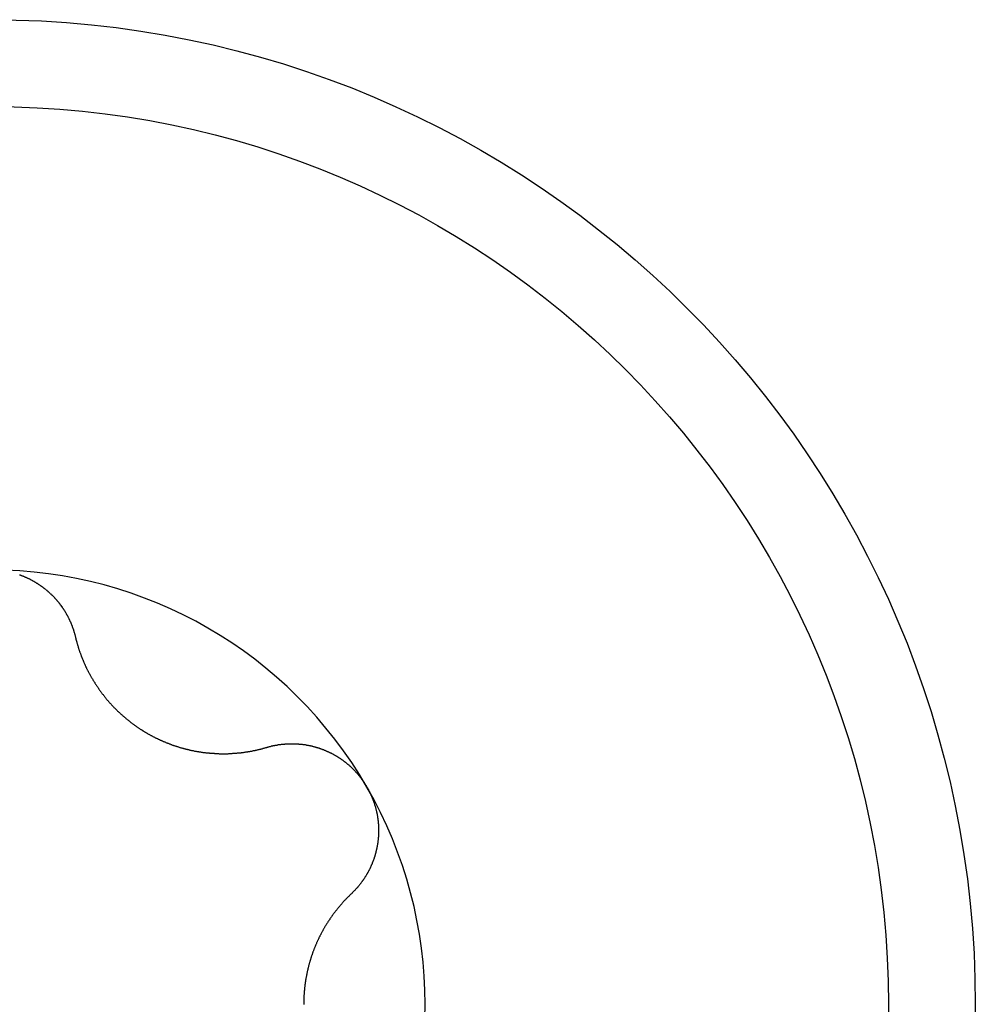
# Model space of a CAD drawing. Extents: x 1107 to 4046, y 937 to 3355.
# Tile 727 of 861: x 2092.13 to 2097.08, y 3319.32 to 3324.42. Entities that reach past the tile are written whole.
import ezdxf

# ---------------------------------------------------------------- set-up
doc = ezdxf.new("R2010")
doc.units = 0
doc.layers.add('KF_VIDA_L___C_BOTTOM', color=7, linetype='CONTINUOUS')

# ---------------------------------------------------------------- blocks, each defined once
blk = doc.blocks.new('KF_VIDA_L___C_BOTTOM')
at = {"layer": 'KF_VIDA_L___C_BOTTOM'}
for points in [[(-94.8512, 446.525, 0), (-94.8488, 446.524, 0), (-94.8465, 446.523, 0), (-94.8442, 446.522, 0), (-94.8419, 446.521, 0), (-94.8396, 446.52, 0), (-94.8373, 446.519, 0), (-94.835, 446.519, 0), (-94.8327, 446.518, 0), (-94.8304, 446.517, 0), (-94.8281, 446.516, 0), (-94.8258, 446.515, 0), (-94.8236, 446.514, 0), (-94.8213, 446.513, 0), (-94.8191, 446.512, 0), (-94.8168, 446.511, 0), (-94.8146, 446.51, 0), (-94.8123, 446.509, 0), (-94.8101, 446.508, 0), (-94.8079, 446.507, 0), (-94.8056, 446.506, 0), (-94.8034, 446.505, 0), (-94.8012, 446.504, 0), (-94.799, 446.503, 0), (-94.7968, 446.502, 0), (-94.7947, 446.5, 0), (-94.7925, 446.499, 0), (-94.7903, 446.498, 0), (-94.7882, 446.497, 0), (-94.786, 446.496, 0), (-94.7839, 446.495, 0), (-94.7817, 446.493, 0), (-94.7796, 446.492, 0), (-94.7775, 446.491, 0), (-94.7753, 446.49, 0), (-94.7732, 446.489, 0), (-94.7711, 446.487, 0), (-94.769, 446.486, 0), (-94.767, 446.485, 0), (-94.7649, 446.484, 0), (-94.7628, 446.482, 0), (-94.7608, 446.481, 0), (-94.7587, 446.48, 0), (-94.7567, 446.478, 0), (-94.7546, 446.477, 0), (-94.7526, 446.476, 0), (-94.7506, 446.474, 0), (-94.7486, 446.473, 0), (-94.7466, 446.472, 0), (-94.7446, 446.47, 0), (-94.7426, 446.469, 0), (-94.7406, 446.468, 0), (-94.7387, 446.466, 0), (-94.7367, 446.465, 0), (-94.7348, 446.463, 0), (-94.7328, 446.462, 0), (-94.7309, 446.46, 0), (-94.729, 446.459, 0), (-94.727, 446.458, 0), (-94.7251, 446.456, 0), (-94.7233, 446.455, 0), (-94.7214, 446.453, 0), (-94.7195, 446.452, 0), (-94.7176, 446.45, 0), (-94.7158, 446.449, 0), (-94.7139, 446.447, 0), (-94.7121, 446.446, 0), (-94.7103, 446.444, 0), (-94.7084, 446.443, 0), (-94.7066, 446.441, 0), (-94.7048, 446.439, 0), (-94.703, 446.438, 0), (-94.7013, 446.436, 0), (-94.6995, 446.435, 0), (-94.6977, 446.433, 0), (-94.696, 446.432, 0), (-94.6943, 446.43, 0), (-94.6925, 446.428, 0), (-94.6908, 446.427, 0), (-94.6891, 446.425, 0), (-94.6874, 446.424, 0), (-94.6857, 446.422, 0), (-94.6841, 446.42, 0), (-94.6824, 446.419, 0), (-94.6807, 446.417, 0), (-94.6791, 446.415, 0), (-94.6775, 446.414, 0), (-94.6758, 446.412, 0), (-94.6742, 446.41, 0), (-94.6726, 446.409, 0), (-94.671, 446.407, 0), (-94.6695, 446.405, 0), (-94.6679, 446.404, 0), (-94.6664, 446.402, 0), (-94.6648, 446.4, 0), (-94.6633, 446.398, 0), (-94.6618, 446.397, 0), (-94.6603, 446.395, 0), (-94.6588, 446.393, 0), (-94.6573, 446.392, 0), (-94.6558, 446.39, 0), (-94.6543, 446.388, 0), (-94.6529, 446.386, 0), (-94.6514, 446.385, 0), (-94.65, 446.383, 0), (-94.6486, 446.381, 0), (-94.6472, 446.379, 0), (-94.6458, 446.378, 0), (-94.6444, 446.376, 0), (-94.6431, 446.374, 0), (-94.6417, 446.372, 0), (-94.6404, 446.37, 0), (-94.639, 446.369, 0), (-94.6377, 446.367, 0), (-94.6364, 446.365, 0), (-94.635, 446.363, 0), (-94.6337, 446.361, 0), (-94.6324, 446.36, 0), (-94.6311, 446.358, 0), (-94.6299, 446.356, 0), (-94.6286, 446.354, 0), (-94.6273, 446.352, 0), (-94.6261, 446.35, 0), (-94.6248, 446.348, 0), (-94.6236, 446.347, 0), (-94.6224, 446.345, 0), (-94.6211, 446.343, 0), (-94.6199, 446.341, 0), (-94.6187, 446.339, 0), (-94.6175, 446.337, 0), (-94.6164, 446.335, 0), (-94.6152, 446.333, 0), (-94.614, 446.331, 0), (-94.6129, 446.329, 0), (-94.6117, 446.327, 0), (-94.6106, 446.325, 0), (-94.6095, 446.323, 0), (-94.6084, 446.321, 0), (-94.6073, 446.319, 0), (-94.6062, 446.318, 0), (-94.6051, 446.316, 0), (-94.604, 446.314, 0), (-94.6029, 446.312, 0), (-94.6019, 446.31, 0), (-94.6008, 446.308, 0), (-94.5998, 446.306, 0), (-94.5987, 446.303, 0), (-94.5977, 446.301, 0), (-94.5967, 446.299, 0), (-94.5957, 446.297, 0), (-94.5947, 446.295, 0), (-94.5938, 446.293, 0), (-94.5928, 446.291, 0), (-94.5918, 446.289, 0), (-94.5909, 446.287, 0), (-94.5899, 446.285, 0), (-94.589, 446.283, 0), (-94.5881, 446.281, 0), (-94.5872, 446.279, 0), (-94.5863, 446.277, 0), (-94.5854, 446.275, 0), (-94.5845, 446.273, 0), (-94.5837, 446.271, 0), (-94.5828, 446.268, 0), (-94.5819, 446.266, 0), (-94.5811, 446.264, 0), (-94.5803, 446.262, 0), (-94.5795, 446.26, 0), (-94.5787, 446.258, 0), (-94.5779, 446.256, 0), (-94.5771, 446.254, 0), (-94.5763, 446.251, 0), (-94.5756, 446.249, 0), (-94.5748, 446.247, 0), (-94.5741, 446.245, 0), (-94.5733, 446.243, 0), (-94.5726, 446.241, 0), (-94.5719, 446.239, 0), (-94.5712, 446.236, 0), (-94.5705, 446.234, 0), (-94.5699, 446.232, 0), (-94.5692, 446.23, 0), (-94.5686, 446.228, 0), (-94.5679, 446.226, 0), (-94.5673, 446.223, 0), (-94.5667, 446.221, 0), (-94.5661, 446.219, 0), (-94.5655, 446.217, 0), (-94.5649, 446.215, 0), (-94.5643, 446.213, 0), (-94.5638, 446.21, 0), (-94.5632, 446.208, 0), (-94.5627, 446.206, 0), (-94.5621, 446.204, 0)], [(-94.5621, 446.204, 0), (-94.5615, 446.201, 0), (-94.5609, 446.198, 0), (-94.5602, 446.196, 0), (-94.5595, 446.193, 0), (-94.5589, 446.19, 0), (-94.5582, 446.188, 0), (-94.5575, 446.185, 0), (-94.5568, 446.183, 0), (-94.5561, 446.18, 0), (-94.5553, 446.177, 0), (-94.5546, 446.175, 0), (-94.5539, 446.172, 0), (-94.5531, 446.169, 0), (-94.5523, 446.167, 0), (-94.5516, 446.164, 0), (-94.5508, 446.161, 0), (-94.55, 446.159, 0), (-94.5492, 446.156, 0), (-94.5484, 446.154, 0), (-94.5476, 446.151, 0), (-94.5468, 446.148, 0), (-94.5459, 446.146, 0), (-94.5451, 446.143, 0), (-94.5443, 446.14, 0), (-94.5434, 446.138, 0), (-94.5425, 446.135, 0), (-94.5417, 446.133, 0), (-94.5408, 446.13, 0), (-94.5399, 446.128, 0), (-94.539, 446.125, 0), (-94.5381, 446.122, 0), (-94.5372, 446.12, 0), (-94.5362, 446.117, 0), (-94.5353, 446.115, 0), (-94.5344, 446.112, 0), (-94.5334, 446.11, 0), (-94.5325, 446.107, 0), (-94.5315, 446.104, 0), (-94.5305, 446.102, 0), (-94.5295, 446.099, 0), (-94.5286, 446.097, 0), (-94.5276, 446.094, 0), (-94.5265, 446.092, 0), (-94.5255, 446.089, 0), (-94.5245, 446.087, 0), (-94.5235, 446.084, 0), (-94.5224, 446.082, 0), (-94.5214, 446.079, 0), (-94.5203, 446.077, 0), (-94.5193, 446.074, 0), (-94.5182, 446.072, 0), (-94.5171, 446.069, 0), (-94.5161, 446.067, 0), (-94.515, 446.064, 0), (-94.5139, 446.062, 0), (-94.5128, 446.06, 0), (-94.5116, 446.057, 0), (-94.5105, 446.055, 0), (-94.5094, 446.052, 0), (-94.5083, 446.05, 0), (-94.5071, 446.047, 0), (-94.506, 446.045, 0), (-94.5048, 446.043, 0), (-94.5036, 446.04, 0), (-94.5025, 446.038, 0), (-94.5013, 446.035, 0), (-94.5001, 446.033, 0), (-94.4989, 446.031, 0), (-94.4977, 446.028, 0), (-94.4965, 446.026, 0), (-94.4952, 446.023, 0), (-94.494, 446.021, 0), (-94.4927, 446.019, 0), (-94.4914, 446.016, 0), (-94.4902, 446.014, 0), (-94.4889, 446.011, 0), (-94.4876, 446.009, 0), (-94.4862, 446.007, 0), (-94.4849, 446.004, 0), (-94.4836, 446.002, 0), (-94.4822, 445.999, 0), (-94.4808, 445.997, 0), (-94.4795, 445.995, 0), (-94.4781, 445.992, 0), (-94.4767, 445.99, 0), (-94.4753, 445.987, 0), (-94.4738, 445.985, 0), (-94.4724, 445.983, 0), (-94.471, 445.98, 0), (-94.4695, 445.978, 0), (-94.468, 445.975, 0), (-94.4666, 445.973, 0), (-94.4651, 445.971, 0), (-94.4636, 445.968, 0), (-94.4621, 445.966, 0), (-94.4605, 445.963, 0), (-94.459, 445.961, 0), (-94.4574, 445.959, 0), (-94.4559, 445.956, 0), (-94.4543, 445.954, 0), (-94.4527, 445.951, 0), (-94.4512, 445.949, 0), (-94.4496, 445.947, 0), (-94.4479, 445.944, 0), (-94.4463, 445.942, 0), (-94.4447, 445.939, 0), (-94.443, 445.937, 0), (-94.4414, 445.935, 0), (-94.4397, 445.932, 0), (-94.438, 445.93, 0), (-94.4363, 445.928, 0), (-94.4346, 445.925, 0), (-94.4329, 445.923, 0), (-94.4312, 445.92, 0), (-94.4295, 445.918, 0), (-94.4277, 445.916, 0), (-94.426, 445.913, 0), (-94.4242, 445.911, 0), (-94.4225, 445.909, 0), (-94.4207, 445.906, 0), (-94.4189, 445.904, 0), (-94.4171, 445.902, 0), (-94.4153, 445.899, 0), (-94.4134, 445.897, 0), (-94.4116, 445.895, 0), (-94.4097, 445.892, 0), (-94.4079, 445.89, 0), (-94.406, 445.888, 0), (-94.4041, 445.885, 0), (-94.4022, 445.883, 0), (-94.4003, 445.881, 0), (-94.3984, 445.879, 0), (-94.3965, 445.876, 0), (-94.3946, 445.874, 0), (-94.3926, 445.872, 0), (-94.3907, 445.869, 0), (-94.3887, 445.867, 0), (-94.3868, 445.865, 0), (-94.3848, 445.863, 0), (-94.3828, 445.86, 0), (-94.3808, 445.858, 0), (-94.3788, 445.856, 0), (-94.3768, 445.854, 0), (-94.3747, 445.852, 0), (-94.3727, 445.849, 0), (-94.3706, 445.847, 0), (-94.3686, 445.845, 0), (-94.3665, 445.843, 0), (-94.3644, 445.841, 0), (-94.3623, 445.838, 0), (-94.3602, 445.836, 0), (-94.3581, 445.834, 0), (-94.356, 445.832, 0), (-94.3539, 445.83, 0), (-94.3517, 445.828, 0), (-94.3496, 445.826, 0), (-94.3474, 445.824, 0), (-94.3453, 445.821, 0), (-94.3431, 445.819, 0), (-94.3409, 445.817, 0), (-94.3387, 445.815, 0), (-94.3365, 445.813, 0), (-94.3343, 445.811, 0), (-94.3321, 445.809, 0), (-94.3299, 445.807, 0), (-94.3276, 445.805, 0), (-94.3254, 445.803, 0), (-94.3232, 445.801, 0), (-94.3209, 445.799, 0), (-94.3186, 445.797, 0), (-94.3164, 445.795, 0), (-94.3141, 445.793, 0), (-94.3118, 445.791, 0), (-94.3095, 445.789, 0), (-94.3072, 445.787, 0), (-94.3049, 445.785, 0), (-94.3026, 445.783, 0), (-94.3003, 445.781, 0), (-94.298, 445.779, 0), (-94.2956, 445.777, 0), (-94.2933, 445.775, 0), (-94.291, 445.773, 0), (-94.2886, 445.771, 0), (-94.2863, 445.77, 0), (-94.2839, 445.768, 0), (-94.2815, 445.766, 0), (-94.2792, 445.764, 0), (-94.2768, 445.762, 0), (-94.2744, 445.76, 0), (-94.272, 445.758, 0), (-94.2696, 445.757, 0), (-94.2672, 445.755, 0), (-94.2648, 445.753, 0), (-94.2624, 445.751, 0), (-94.26, 445.749, 0), (-94.2576, 445.748, 0), (-94.2552, 445.746, 0), (-94.2527, 445.744, 0), (-94.2503, 445.743, 0), (-94.2479, 445.741, 0), (-94.2454, 445.739, 0), (-94.243, 445.737, 0), (-94.2405, 445.736, 0), (-94.2381, 445.734, 0), (-94.2356, 445.732, 0), (-94.2332, 445.731, 0), (-94.2307, 445.729, 0), (-94.2282, 445.727, 0), (-94.2258, 445.726, 0), (-94.2233, 445.724, 0), (-94.2208, 445.723, 0), (-94.2183, 445.721, 0), (-94.2159, 445.719, 0), (-94.2134, 445.718, 0), (-94.2109, 445.716, 0), (-94.2084, 445.715, 0), (-94.2059, 445.713, 0), (-94.2034, 445.712, 0), (-94.2009, 445.71, 0), (-94.1984, 445.709, 0), (-94.1959, 445.707, 0), (-94.1934, 445.706, 0), (-94.1909, 445.704, 0), (-94.1884, 445.703, 0), (-94.1859, 445.701, 0), (-94.1834, 445.7, 0), (-94.1808, 445.699, 0), (-94.1783, 445.697, 0), (-94.1757, 445.696, 0), (-94.1732, 445.694, 0), (-94.1706, 445.693, 0), (-94.168, 445.692, 0), (-94.1654, 445.69, 0), (-94.1628, 445.689, 0), (-94.1602, 445.687, 0), (-94.1576, 445.686, 0), (-94.155, 445.685, 0), (-94.1523, 445.683, 0), (-94.1497, 445.682, 0), (-94.1471, 445.681, 0), (-94.1444, 445.679, 0), (-94.1417, 445.678, 0), (-94.1391, 445.677, 0), (-94.1364, 445.676, 0), (-94.1337, 445.674, 0), (-94.131, 445.673, 0), (-94.1283, 445.672, 0), (-94.1256, 445.671, 0), (-94.1229, 445.669, 0), (-94.1202, 445.668, 0), (-94.1174, 445.667, 0), (-94.1147, 445.666, 0), (-94.112, 445.664, 0), (-94.1092, 445.663, 0), (-94.1065, 445.662, 0), (-94.1037, 445.661, 0), (-94.1009, 445.66, 0), (-94.0982, 445.659, 0), (-94.0954, 445.657, 0), (-94.0926, 445.656, 0), (-94.0898, 445.655, 0), (-94.087, 445.654, 0), (-94.0842, 445.653, 0), (-94.0814, 445.652, 0), (-94.0786, 445.651, 0), (-94.0758, 445.65, 0), (-94.0729, 445.649, 0), (-94.0701, 445.647, 0), (-94.0673, 445.646, 0), (-94.0644, 445.645, 0), (-94.0616, 445.644, 0), (-94.0588, 445.643, 0), (-94.0559, 445.642, 0), (-94.0531, 445.641, 0), (-94.0502, 445.64, 0), (-94.0473, 445.639, 0), (-94.0445, 445.638, 0), (-94.0416, 445.637, 0), (-94.0387, 445.637, 0), (-94.0358, 445.636, 0), (-94.033, 445.635, 0), (-94.0301, 445.634, 0), (-94.0272, 445.633, 0), (-94.0243, 445.632, 0), (-94.0214, 445.631, 0), (-94.0185, 445.63, 0), (-94.0156, 445.629, 0), (-94.0127, 445.629, 0), (-94.0098, 445.628, 0), (-94.0069, 445.627, 0), (-94.004, 445.626, 0), (-94.0011, 445.625, 0), (-93.9982, 445.625, 0), (-93.9952, 445.624, 0), (-93.9923, 445.623, 0), (-93.9894, 445.622, 0), (-93.9865, 445.621, 0), (-93.9836, 445.621, 0), (-93.9806, 445.62, 0), (-93.9777, 445.619, 0), (-93.9748, 445.619, 0), (-93.9718, 445.618, 0), (-93.9689, 445.617, 0), (-93.966, 445.617, 0), (-93.9631, 445.616, 0), (-93.9601, 445.615, 0), (-93.9572, 445.615, 0), (-93.9543, 445.614, 0), (-93.9513, 445.614, 0), (-93.9484, 445.613, 0), (-93.9454, 445.612, 0), (-93.9425, 445.612, 0), (-93.9396, 445.611, 0), (-93.9366, 445.611, 0), (-93.9337, 445.61, 0), (-93.9308, 445.61, 0), (-93.9278, 445.609, 0), (-93.9249, 445.609, 0), (-93.922, 445.608, 0), (-93.919, 445.608, 0), (-93.9161, 445.607, 0), (-93.9132, 445.607, 0), (-93.9103, 445.606, 0), (-93.9073, 445.606, 0), (-93.9044, 445.606, 0), (-93.9015, 445.605, 0), (-93.8986, 445.605, 0), (-93.8956, 445.604, 0), (-93.8927, 445.604, 0), (-93.8898, 445.604, 0), (-93.8869, 445.603, 0), (-93.884, 445.603, 0), (-93.8811, 445.603, 0), (-93.8782, 445.602, 0), (-93.8753, 445.602, 0), (-93.8724, 445.602, 0), (-93.8695, 445.602, 0), (-93.8666, 445.601, 0), (-93.8637, 445.601, 0), (-93.8608, 445.601, 0), (-93.8579, 445.601, 0), (-93.855, 445.6, 0), (-93.8521, 445.6, 0), (-93.8493, 445.6, 0), (-93.8464, 445.6, 0), (-93.8435, 445.6, 0), (-93.8406, 445.599, 0), (-93.8378, 445.599, 0), (-93.8349, 445.599, 0), (-93.8321, 445.599, 0), (-93.8292, 445.599, 0), (-93.8264, 445.599, 0), (-93.8235, 445.599, 0), (-93.8207, 445.599, 0), (-93.8179, 445.598, 0), (-93.8151, 445.598, 0), (-93.8122, 445.598, 0), (-93.8094, 445.598, 0), (-93.8066, 445.598, 0), (-93.8038, 445.598, 0), (-93.801, 445.598, 0), (-93.7982, 445.598, 0), (-93.7954, 445.598, 0), (-93.7927, 445.598, 0), (-93.7899, 445.598, 0), (-93.7871, 445.598, 0), (-93.7844, 445.598, 0), (-93.7816, 445.598, 0), (-93.7788, 445.598, 0), (-93.7761, 445.598, 0), (-93.7734, 445.598, 0), (-93.7706, 445.598, 0), (-93.7679, 445.599, 0), (-93.7652, 445.599, 0), (-93.7625, 445.599, 0), (-93.7598, 445.599, 0), (-93.7571, 445.599, 0), (-93.7544, 445.599, 0), (-93.7517, 445.599, 0), (-93.7491, 445.599, 0), (-93.7464, 445.6, 0), (-93.7438, 445.6, 0), (-93.7411, 445.6, 0), (-93.7384, 445.6, 0), (-93.7358, 445.6, 0), (-93.7331, 445.601, 0), (-93.7304, 445.601, 0), (-93.7278, 445.601, 0), (-93.7251, 445.601, 0), (-93.7224, 445.602, 0), (-93.7198, 445.602, 0), (-93.7171, 445.602, 0), (-93.7144, 445.602, 0), (-93.7117, 445.603, 0), (-93.7091, 445.603, 0), (-93.7064, 445.603, 0), (-93.7037, 445.603, 0), (-93.701, 445.604, 0), (-93.6984, 445.604, 0), (-93.6957, 445.604, 0), (-93.693, 445.605, 0), (-93.6903, 445.605, 0), (-93.6876, 445.606, 0), (-93.6849, 445.606, 0), (-93.6823, 445.606, 0), (-93.6796, 445.607, 0), (-93.6769, 445.607, 0), (-93.6742, 445.608, 0), (-93.6715, 445.608, 0), (-93.6688, 445.608, 0), (-93.6662, 445.609, 0), (-93.6635, 445.609, 0), (-93.6608, 445.61, 0), (-93.6581, 445.61, 0), (-93.6554, 445.611, 0), (-93.6527, 445.611, 0), (-93.6501, 445.612, 0), (-93.6474, 445.612, 0), (-93.6447, 445.613, 0), (-93.642, 445.613, 0), (-93.6393, 445.614, 0), (-93.6367, 445.614, 0), (-93.634, 445.615, 0), (-93.6313, 445.615, 0), (-93.6286, 445.616, 0), (-93.6259, 445.617, 0), (-93.6233, 445.617, 0), (-93.6206, 445.618, 0), (-93.6179, 445.618, 0), (-93.6153, 445.619, 0), (-93.6126, 445.62, 0), (-93.6099, 445.62, 0), (-93.6073, 445.621, 0), (-93.6046, 445.622, 0), (-93.6019, 445.622, 0), (-93.5993, 445.623, 0), (-93.5966, 445.624, 0), (-93.594, 445.624, 0), (-93.5913, 445.625, 0), (-93.5887, 445.626, 0), (-93.586, 445.627, 0), (-93.5834, 445.627, 0), (-93.5807, 445.628, 0), (-93.5781, 445.629, 0), (-93.5754, 445.63, 0), (-93.5728, 445.63, 0), (-93.5702, 445.631, 0)], [(-93.5702, 445.631, 0), (-93.568, 445.632, 0), (-93.5658, 445.632, 0), (-93.5637, 445.633, 0), (-93.5615, 445.634, 0), (-93.5593, 445.634, 0), (-93.5571, 445.635, 0), (-93.5549, 445.635, 0), (-93.5528, 445.636, 0), (-93.5506, 445.636, 0), (-93.5484, 445.637, 0), (-93.5462, 445.638, 0), (-93.544, 445.638, 0), (-93.5418, 445.639, 0), (-93.5396, 445.639, 0), (-93.5373, 445.64, 0), (-93.5351, 445.64, 0), (-93.5329, 445.641, 0), (-93.5307, 445.641, 0), (-93.5285, 445.641, 0), (-93.5263, 445.642, 0), (-93.524, 445.642, 0), (-93.5218, 445.643, 0), (-93.5196, 445.643, 0), (-93.5173, 445.643, 0), (-93.5151, 445.644, 0), (-93.5129, 445.644, 0), (-93.5106, 445.645, 0), (-93.5084, 445.645, 0), (-93.5061, 445.645, 0), (-93.5039, 445.646, 0), (-93.5017, 445.646, 0), (-93.4994, 445.646, 0), (-93.4972, 445.646, 0), (-93.4949, 445.647, 0), (-93.4927, 445.647, 0), (-93.4904, 445.647, 0), (-93.4881, 445.647, 0), (-93.4859, 445.648, 0), (-93.4836, 445.648, 0), (-93.4814, 445.648, 0), (-93.4791, 445.648, 0), (-93.4769, 445.648, 0), (-93.4746, 445.649, 0), (-93.4723, 445.649, 0), (-93.4701, 445.649, 0), (-93.4678, 445.649, 0), (-93.4656, 445.649, 0), (-93.4633, 445.649, 0), (-93.461, 445.649, 0), (-93.4588, 445.65, 0), (-93.4565, 445.65, 0), (-93.4542, 445.65, 0), (-93.452, 445.65, 0), (-93.4497, 445.65, 0), (-93.4475, 445.65, 0), (-93.4452, 445.65, 0), (-93.4429, 445.65, 0), (-93.4407, 445.65, 0), (-93.4384, 445.65, 0), (-93.4361, 445.65, 0), (-93.4339, 445.65, 0), (-93.4316, 445.65, 0), (-93.4294, 445.65, 0), (-93.4271, 445.65, 0), (-93.4249, 445.65, 0), (-93.4226, 445.65, 0), (-93.4203, 445.649, 0), (-93.4181, 445.649, 0), (-93.4158, 445.649, 0), (-93.4136, 445.649, 0), (-93.4113, 445.649, 0), (-93.4091, 445.649, 0), (-93.4069, 445.649, 0), (-93.4046, 445.648, 0), (-93.4024, 445.648, 0), (-93.4001, 445.648, 0), (-93.3979, 445.648, 0), (-93.3957, 445.648, 0), (-93.3934, 445.647, 0), (-93.3912, 445.647, 0), (-93.389, 445.647, 0), (-93.3867, 445.647, 0), (-93.3845, 445.646, 0), (-93.3823, 445.646, 0), (-93.3801, 445.646, 0), (-93.3779, 445.646, 0), (-93.3756, 445.645, 0), (-93.3734, 445.645, 0), (-93.3712, 445.645, 0), (-93.369, 445.644, 0), (-93.3667, 445.644, 0), (-93.3645, 445.643, 0), (-93.3623, 445.643, 0), (-93.36, 445.643, 0), (-93.3578, 445.642, 0), (-93.3555, 445.642, 0), (-93.3533, 445.641, 0), (-93.351, 445.641, 0), (-93.3488, 445.64, 0), (-93.3465, 445.64, 0), (-93.3443, 445.639, 0), (-93.3421, 445.639, 0), (-93.3398, 445.638, 0), (-93.3375, 445.638, 0), (-93.3353, 445.637, 0), (-93.333, 445.637, 0), (-93.3308, 445.636, 0), (-93.3285, 445.636, 0), (-93.3263, 445.635, 0), (-93.324, 445.634, 0), (-93.3218, 445.634, 0), (-93.3195, 445.633, 0), (-93.3173, 445.632, 0), (-93.315, 445.632, 0), (-93.3128, 445.631, 0), (-93.3105, 445.63, 0), (-93.3083, 445.63, 0), (-93.306, 445.629, 0), (-93.3038, 445.628, 0), (-93.3015, 445.628, 0), (-93.2993, 445.627, 0), (-93.297, 445.626, 0), (-93.2948, 445.625, 0), (-93.2925, 445.625, 0), (-93.2903, 445.624, 0), (-93.288, 445.623, 0), (-93.2858, 445.622, 0), (-93.2836, 445.621, 0), (-93.2813, 445.62, 0), (-93.2791, 445.62, 0), (-93.2769, 445.619, 0), (-93.2746, 445.618, 0), (-93.2724, 445.617, 0), (-93.2702, 445.616, 0), (-93.268, 445.615, 0), (-93.2658, 445.614, 0), (-93.2635, 445.613, 0), (-93.2613, 445.612, 0), (-93.2591, 445.611, 0), (-93.2569, 445.61, 0), (-93.2547, 445.609, 0), (-93.2525, 445.608, 0), (-93.2503, 445.607, 0), (-93.2481, 445.606, 0), (-93.246, 445.605, 0), (-93.2438, 445.604, 0), (-93.2416, 445.603, 0), (-93.2394, 445.602, 0), (-93.2373, 445.601, 0), (-93.2351, 445.6, 0), (-93.2329, 445.599, 0), (-93.2308, 445.598, 0), (-93.2286, 445.597, 0), (-93.2265, 445.595, 0), (-93.2243, 445.594, 0), (-93.2222, 445.593, 0), (-93.2201, 445.592, 0), (-93.218, 445.591, 0), (-93.2158, 445.589, 0), (-93.2137, 445.588, 0), (-93.2116, 445.587, 0), (-93.2095, 445.586, 0), (-93.2074, 445.585, 0), (-93.2053, 445.583, 0), (-93.2033, 445.582, 0), (-93.2012, 445.581, 0), (-93.1991, 445.579, 0), (-93.1971, 445.578, 0), (-93.195, 445.577, 0), (-93.1929, 445.575, 0), (-93.1909, 445.574, 0), (-93.1889, 445.573, 0), (-93.1868, 445.571, 0), (-93.1848, 445.57, 0), (-93.1828, 445.568, 0), (-93.1808, 445.567, 0), (-93.1788, 445.566, 0), (-93.1768, 445.564, 0), (-93.1748, 445.563, 0), (-93.1729, 445.561, 0), (-93.1709, 445.56, 0), (-93.1689, 445.558, 0), (-93.167, 445.557, 0), (-93.165, 445.555, 0), (-93.1631, 445.554, 0), (-93.1612, 445.552, 0), (-93.1592, 445.551, 0), (-93.1573, 445.549, 0), (-93.1554, 445.548, 0), (-93.1535, 445.546, 0), (-93.1516, 445.544, 0), (-93.1498, 445.543, 0), (-93.1479, 445.541, 0), (-93.146, 445.54, 0), (-93.1442, 445.538, 0), (-93.1423, 445.536, 0), (-93.1405, 445.535, 0), (-93.1387, 445.533, 0), (-93.1369, 445.531, 0), (-93.1351, 445.53, 0), (-93.1333, 445.528, 0), (-93.1315, 445.526, 0), (-93.1297, 445.525, 0), (-93.1279, 445.523, 0), (-93.1261, 445.521, 0), (-93.1244, 445.519, 0), (-93.1226, 445.518, 0), (-93.1209, 445.516, 0), (-93.1192, 445.514, 0), (-93.1175, 445.512, 0), (-93.1158, 445.511, 0), (-93.1141, 445.509, 0), (-93.1124, 445.507, 0), (-93.1107, 445.505, 0), (-93.109, 445.503, 0), (-93.1074, 445.502, 0), (-93.1057, 445.5, 0), (-93.1041, 445.498, 0), (-93.1025, 445.496, 0), (-93.1009, 445.494, 0), (-93.0993, 445.492, 0), (-93.0977, 445.49, 0), (-93.0961, 445.489, 0), (-93.0945, 445.487, 0), (-93.093, 445.485, 0), (-93.0914, 445.483, 0), (-93.0899, 445.481, 0), (-93.0883, 445.479, 0), (-93.0868, 445.477, 0), (-93.0853, 445.475, 0), (-93.0838, 445.473, 0), (-93.0823, 445.471, 0), (-93.0809, 445.469, 0), (-93.0794, 445.467, 0), (-93.0779, 445.466, 0), (-93.0765, 445.464, 0), (-93.0751, 445.462, 0), (-93.0737, 445.46, 0), (-93.0723, 445.458, 0), (-93.0709, 445.456, 0), (-93.0695, 445.454, 0), (-93.0681, 445.452, 0), (-93.0668, 445.45, 0), (-93.0654, 445.448, 0), (-93.0641, 445.446, 0), (-93.0628, 445.444, 0), (-93.0615, 445.441, 0), (-93.0602, 445.439, 0), (-93.0589, 445.437, 0), (-93.0576, 445.435, 0), (-93.0563, 445.433, 0), (-93.0551, 445.431, 0), (-93.0539, 445.429, 0), (-93.0527, 445.427, 0), (-93.0514, 445.425, 0)], [(-93.0514, 445.425, 0), (-93.0502, 445.423, 0), (-93.0491, 445.421, 0), (-93.0479, 445.419, 0), (-93.0467, 445.417, 0), (-93.0456, 445.414, 0), (-93.0444, 445.412, 0), (-93.0433, 445.41, 0), (-93.0422, 445.408, 0), (-93.0411, 445.406, 0), (-93.04, 445.404, 0), (-93.0389, 445.402, 0), (-93.0378, 445.399, 0), (-93.0367, 445.397, 0), (-93.0357, 445.395, 0), (-93.0346, 445.393, 0), (-93.0336, 445.391, 0), (-93.0326, 445.388, 0), (-93.0316, 445.386, 0), (-93.0306, 445.384, 0), (-93.0296, 445.382, 0), (-93.0286, 445.38, 0), (-93.0277, 445.377, 0), (-93.0267, 445.375, 0), (-93.0258, 445.373, 0), (-93.0248, 445.371, 0), (-93.0239, 445.368, 0), (-93.023, 445.366, 0), (-93.0221, 445.364, 0), (-93.0213, 445.361, 0), (-93.0204, 445.359, 0), (-93.0195, 445.357, 0), (-93.0187, 445.355, 0), (-93.0178, 445.352, 0), (-93.017, 445.35, 0), (-93.0162, 445.348, 0), (-93.0154, 445.345, 0), (-93.0146, 445.343, 0), (-93.0139, 445.341, 0), (-93.0131, 445.338, 0), (-93.0123, 445.336, 0), (-93.0116, 445.334, 0), (-93.0109, 445.331, 0), (-93.0102, 445.329, 0), (-93.0095, 445.326, 0), (-93.0088, 445.324, 0), (-93.0081, 445.322, 0), (-93.0075, 445.319, 0), (-93.0068, 445.317, 0), (-93.0062, 445.315, 0), (-93.0055, 445.312, 0), (-93.0049, 445.31, 0), (-93.0043, 445.307, 0), (-93.0037, 445.305, 0), (-93.0032, 445.303, 0), (-93.0026, 445.3, 0), (-93.0021, 445.298, 0), (-93.0015, 445.295, 0), (-93.001, 445.293, 0), (-93.0005, 445.291, 0), (-93, 445.288, 0), (-92.9995, 445.286, 0), (-92.9991, 445.283, 0), (-92.9986, 445.281, 0), (-92.9982, 445.279, 0), (-92.9977, 445.276, 0), (-92.9973, 445.274, 0), (-92.9969, 445.271, 0), (-92.9965, 445.269, 0), (-92.9961, 445.266, 0), (-92.9958, 445.264, 0), (-92.9954, 445.261, 0), (-92.9951, 445.259, 0), (-92.9948, 445.257, 0), (-92.9945, 445.254, 0), (-92.9942, 445.252, 0), (-92.9939, 445.249, 0), (-92.9936, 445.247, 0), (-92.9934, 445.244, 0), (-92.9931, 445.242, 0), (-92.9929, 445.24, 0), (-92.9927, 445.237, 0), (-92.9925, 445.235, 0), (-92.9923, 445.232, 0), (-92.9921, 445.23, 0), (-92.992, 445.227, 0), (-92.9918, 445.225, 0), (-92.9917, 445.222, 0), (-92.9916, 445.22, 0), (-92.9915, 445.217, 0), (-92.9914, 445.215, 0), (-92.9913, 445.213, 0), (-92.9913, 445.21, 0), (-92.9912, 445.208, 0), (-92.9912, 445.205, 0), (-92.9912, 445.203, 0), (-92.9912, 445.2, 0), (-92.9912, 445.198, 0), (-92.9912, 445.196, 0), (-92.9913, 445.193, 0), (-92.9913, 445.191, 0), (-92.9914, 445.188, 0), (-92.9914, 445.186, 0), (-92.9915, 445.183, 0), (-92.9916, 445.181, 0), (-92.9918, 445.178, 0), (-92.9919, 445.176, 0), (-92.992, 445.174, 0), (-92.9922, 445.171, 0), (-92.9923, 445.169, 0), (-92.9925, 445.166, 0), (-92.9927, 445.164, 0), (-92.9929, 445.162, 0), (-92.9931, 445.159, 0), (-92.9934, 445.157, 0), (-92.9936, 445.154, 0), (-92.9939, 445.152, 0), (-92.9941, 445.15, 0), (-92.9944, 445.147, 0), (-92.9947, 445.145, 0), (-92.995, 445.142, 0), (-92.9953, 445.14, 0), (-92.9957, 445.138, 0), (-92.996, 445.135, 0), (-92.9964, 445.133, 0), (-92.9967, 445.131, 0), (-92.9971, 445.128, 0), (-92.9975, 445.126, 0), (-92.9979, 445.123, 0), (-92.9983, 445.121, 0), (-92.9987, 445.119, 0), (-92.9992, 445.116, 0), (-92.9996, 445.114, 0), (-93.0001, 445.112, 0), (-93.0005, 445.109, 0), (-93.001, 445.107, 0), (-93.0015, 445.105, 0), (-93.002, 445.103, 0), (-93.0025, 445.1, 0), (-93.003, 445.098, 0), (-93.0036, 445.096, 0), (-93.0041, 445.093, 0), (-93.0047, 445.091, 0), (-93.0052, 445.089, 0), (-93.0058, 445.087, 0), (-93.0064, 445.084, 0), (-93.007, 445.082, 0), (-93.0076, 445.08, 0), (-93.0083, 445.078, 0), (-93.0089, 445.075, 0), (-93.0095, 445.073, 0), (-93.0102, 445.071, 0), (-93.0108, 445.069, 0), (-93.0115, 445.066, 0), (-93.0122, 445.064, 0), (-93.0129, 445.062, 0), (-93.0136, 445.06, 0), (-93.0143, 445.058, 0), (-93.015, 445.055, 0), (-93.0158, 445.053, 0), (-93.0165, 445.051, 0), (-93.0173, 445.049, 0), (-93.018, 445.047, 0), (-93.0188, 445.045, 0), (-93.0196, 445.043, 0), (-93.0204, 445.04, 0), (-93.0212, 445.038, 0), (-93.022, 445.036, 0), (-93.0228, 445.034, 0), (-93.0237, 445.032, 0), (-93.0245, 445.03, 0), (-93.0254, 445.028, 0), (-93.0262, 445.026, 0), (-93.0271, 445.024, 0), (-93.028, 445.022, 0), (-93.0289, 445.02, 0), (-93.0298, 445.018, 0), (-93.0307, 445.016, 0), (-93.0316, 445.014, 0), (-93.0326, 445.011, 0), (-93.0335, 445.009, 0), (-93.0345, 445.007, 0), (-93.0354, 445.005, 0), (-93.0364, 445.003, 0), (-93.0374, 445.001, 0), (-93.0384, 444.999, 0), (-93.0394, 444.997, 0), (-93.0405, 444.995, 0), (-93.0415, 444.993, 0), (-93.0425, 444.991, 0), (-93.0436, 444.989, 0), (-93.0447, 444.987, 0), (-93.0457, 444.985, 0), (-93.0468, 444.983, 0), (-93.0479, 444.981, 0), (-93.049, 444.979, 0), (-93.0501, 444.977, 0), (-93.0513, 444.975, 0), (-93.0524, 444.974, 0), (-93.0535, 444.972, 0), (-93.0547, 444.97, 0), (-93.0559, 444.968, 0), (-93.057, 444.966, 0), (-93.0582, 444.964, 0), (-93.0594, 444.962, 0), (-93.0606, 444.96, 0), (-93.0618, 444.958, 0), (-93.0631, 444.956, 0), (-93.0643, 444.954, 0), (-93.0655, 444.952, 0), (-93.0668, 444.95, 0), (-93.0681, 444.949, 0), (-93.0693, 444.947, 0), (-93.0706, 444.945, 0), (-93.0719, 444.943, 0), (-93.0732, 444.941, 0), (-93.0745, 444.939, 0), (-93.0758, 444.937, 0), (-93.0772, 444.936, 0), (-93.0785, 444.934, 0), (-93.0798, 444.932, 0), (-93.0812, 444.93, 0), (-93.0826, 444.928, 0), (-93.0839, 444.926, 0), (-93.0853, 444.925, 0), (-93.0867, 444.923, 0), (-93.0881, 444.921, 0), (-93.0895, 444.919, 0), (-93.0909, 444.918, 0), (-93.0923, 444.916, 0), (-93.0938, 444.914, 0), (-93.0952, 444.912, 0), (-93.0967, 444.911, 0), (-93.0981, 444.909, 0), (-93.0996, 444.907, 0), (-93.1011, 444.905, 0), (-93.1026, 444.904, 0), (-93.1041, 444.902, 0), (-93.1056, 444.9, 0), (-93.1071, 444.899, 0), (-93.1086, 444.897, 0), (-93.1101, 444.895, 0), (-93.1116, 444.894, 0), (-93.1132, 444.892, 0), (-93.1147, 444.89, 0), (-93.1163, 444.889, 0), (-93.1179, 444.887, 0), (-93.1194, 444.885, 0), (-93.121, 444.884, 0), (-93.1226, 444.882, 0), (-93.1242, 444.881, 0), (-93.1258, 444.879, 0), (-93.1274, 444.877, 0), (-93.129, 444.876, 0), (-93.1307, 444.874, 0), (-93.1323, 444.873, 0)], [(-93.1323, 444.873, 0), (-93.1343, 444.871, 0), (-93.1363, 444.869, 0), (-93.1383, 444.867, 0), (-93.1402, 444.865, 0), (-93.1422, 444.863, 0), (-93.1442, 444.861, 0), (-93.1461, 444.859, 0), (-93.1481, 444.857, 0), (-93.15, 444.855, 0), (-93.1519, 444.854, 0), (-93.1539, 444.852, 0), (-93.1558, 444.85, 0), (-93.1577, 444.848, 0), (-93.1596, 444.846, 0), (-93.1615, 444.844, 0), (-93.1634, 444.842, 0), (-93.1653, 444.84, 0), (-93.1671, 444.838, 0), (-93.169, 444.836, 0), (-93.1709, 444.834, 0), (-93.1727, 444.832, 0), (-93.1746, 444.83, 0), (-93.1764, 444.828, 0), (-93.1782, 444.826, 0), (-93.1801, 444.824, 0), (-93.1819, 444.821, 0), (-93.1837, 444.819, 0), (-93.1855, 444.817, 0), (-93.1873, 444.815, 0), (-93.189, 444.813, 0), (-93.1908, 444.811, 0), (-93.1926, 444.809, 0), (-93.1943, 444.807, 0), (-93.1961, 444.805, 0), (-93.1978, 444.803, 0), (-93.1996, 444.801, 0), (-93.2013, 444.799, 0), (-93.203, 444.797, 0), (-93.2047, 444.794, 0), (-93.2064, 444.792, 0), (-93.2081, 444.79, 0), (-93.2098, 444.788, 0), (-93.2115, 444.786, 0), (-93.2132, 444.784, 0), (-93.2148, 444.782, 0), (-93.2165, 444.779, 0), (-93.2181, 444.777, 0), (-93.2197, 444.775, 0), (-93.2214, 444.773, 0), (-93.223, 444.771, 0), (-93.2246, 444.769, 0), (-93.2262, 444.767, 0), (-93.2278, 444.764, 0), (-93.2294, 444.762, 0), (-93.231, 444.76, 0), (-93.2325, 444.758, 0), (-93.2341, 444.756, 0), (-93.2356, 444.753, 0), (-93.2372, 444.751, 0), (-93.2387, 444.749, 0), (-93.2402, 444.747, 0), (-93.2417, 444.745, 0), (-93.2432, 444.742, 0), (-93.2447, 444.74, 0), (-93.2462, 444.738, 0), (-93.2477, 444.736, 0), (-93.2492, 444.734, 0), (-93.2506, 444.731, 0), (-93.2521, 444.729, 0), (-93.2536, 444.727, 0), (-93.255, 444.725, 0), (-93.2565, 444.722, 0), (-93.2579, 444.72, 0), (-93.2594, 444.718, 0), (-93.2608, 444.715, 0), (-93.2622, 444.713, 0), (-93.2637, 444.711, 0), (-93.2651, 444.708, 0), (-93.2665, 444.706, 0), (-93.2679, 444.704, 0), (-93.2693, 444.701, 0), (-93.2707, 444.699, 0), (-93.2721, 444.697, 0), (-93.2735, 444.694, 0), (-93.2749, 444.692, 0), (-93.2763, 444.689, 0), (-93.2777, 444.687, 0), (-93.279, 444.684, 0), (-93.2804, 444.682, 0), (-93.2817, 444.679, 0), (-93.2831, 444.677, 0), (-93.2844, 444.675, 0), (-93.2858, 444.672, 0), (-93.2871, 444.67, 0), (-93.2884, 444.667, 0), (-93.2898, 444.664, 0), (-93.2911, 444.662, 0), (-93.2924, 444.659, 0), (-93.2937, 444.657, 0), (-93.295, 444.654, 0), (-93.2963, 444.652, 0), (-93.2975, 444.649, 0), (-93.2988, 444.647, 0), (-93.3001, 444.644, 0), (-93.3013, 444.641, 0), (-93.3026, 444.639, 0), (-93.3038, 444.636, 0), (-93.305, 444.634, 0), (-93.3063, 444.631, 0), (-93.3075, 444.628, 0), (-93.3087, 444.626, 0), (-93.3099, 444.623, 0), (-93.3111, 444.62, 0), (-93.3123, 444.618, 0), (-93.3135, 444.615, 0), (-93.3146, 444.612, 0), (-93.3158, 444.61, 0), (-93.317, 444.607, 0), (-93.3181, 444.604, 0), (-93.3192, 444.601, 0), (-93.3204, 444.599, 0), (-93.3215, 444.596, 0), (-93.3226, 444.593, 0), (-93.3237, 444.591, 0), (-93.3248, 444.588, 0), (-93.3259, 444.585, 0), (-93.3269, 444.582, 0), (-93.328, 444.579, 0), (-93.329, 444.577, 0), (-93.3301, 444.574, 0), (-93.3311, 444.571, 0), (-93.3321, 444.568, 0), (-93.3332, 444.566, 0), (-93.3342, 444.563, 0), (-93.3352, 444.56, 0), (-93.3361, 444.557, 0), (-93.3371, 444.554, 0), (-93.3381, 444.551, 0), (-93.339, 444.549, 0), (-93.34, 444.546, 0), (-93.3409, 444.543, 0), (-93.3418, 444.54, 0), (-93.3427, 444.537, 0), (-93.3436, 444.534, 0), (-93.3445, 444.531, 0), (-93.3454, 444.529, 0), (-93.3463, 444.526, 0), (-93.3471, 444.523, 0), (-93.348, 444.52, 0), (-93.3488, 444.517, 0), (-93.3496, 444.514, 0), (-93.3504, 444.511, 0), (-93.3512, 444.508, 0), (-93.352, 444.505, 0), (-93.3528, 444.502, 0), (-93.3536, 444.5, 0), (-93.3543, 444.497, 0), (-93.3551, 444.494, 0), (-93.3558, 444.491, 0), (-93.3565, 444.488, 0), (-93.3572, 444.485, 0), (-93.3579, 444.482, 0), (-93.3586, 444.479, 0), (-93.3593, 444.476, 0), (-93.36, 444.473, 0), (-93.3606, 444.47, 0), (-93.3613, 444.467, 0), (-93.3619, 444.464, 0), (-93.3625, 444.461, 0), (-93.3631, 444.458, 0), (-93.3637, 444.455, 0), (-93.3643, 444.452, 0), (-93.3649, 444.449, 0), (-93.3654, 444.446, 0), (-93.366, 444.443, 0), (-93.3665, 444.44, 0), (-93.3671, 444.438, 0), (-93.3676, 444.435, 0), (-93.3681, 444.432, 0), (-93.3686, 444.429, 0), (-93.3691, 444.426, 0), (-93.3695, 444.423, 0), (-93.37, 444.42, 0), (-93.3705, 444.417, 0), (-93.3709, 444.414, 0), (-93.3713, 444.411, 0), (-93.3718, 444.408, 0), (-93.3722, 444.405, 0), (-93.3726, 444.402, 0), (-93.3729, 444.399, 0), (-93.3733, 444.396, 0), (-93.3737, 444.393, 0), (-93.374, 444.39, 0), (-93.3744, 444.387, 0), (-93.3747, 444.384, 0), (-93.375, 444.381, 0), (-93.3753, 444.378, 0), (-93.3756, 444.375, 0), (-93.3759, 444.372, 0), (-93.3762, 444.369, 0), (-93.3764, 444.366, 0), (-93.3767, 444.363, 0), (-93.3769, 444.36, 0), (-93.3771, 444.357, 0), (-93.3774, 444.354, 0), (-93.3776, 444.351, 0), (-93.3778, 444.348, 0), (-93.3779, 444.345, 0), (-93.3781, 444.342, 0), (-93.3783, 444.339, 0), (-93.3784, 444.336, 0), (-93.3785, 444.334, 0), (-93.3787, 444.331, 0), (-93.3788, 444.328, 0), (-93.3789, 444.325, 0), (-93.379, 444.322, 0), (-93.3791, 444.319, 0), (-93.3791, 444.316, 0), (-93.3792, 444.313, 0), (-93.3792, 444.31, 0), (-93.3793, 444.307, 0), (-93.3793, 444.304, 0), (-93.3793, 444.301, 0), (-93.3793, 444.299, 0)]]:
    blk.add_polyline3d(points, dxfattribs=at)
for radius in [5.1, 4.65]:
    blk.add_circle((-95, 444.3), radius, dxfattribs=at)
for start, end in [(30, 90), (330, 30)]:
    blk.add_arc((-95, 444.3), 2.25, start, end, dxfattribs=at)

msp = doc.modelspace()

# ---------------------------------------------------------------- block references
at = {"layer": 'KF_VIDA_L___C_BOTTOM'}
msp.add_blockref('KF_VIDA_L___C_BOTTOM', (2186.9791, 2875.0183), dxfattribs=at)

doc.saveas('drawing.dxf')
